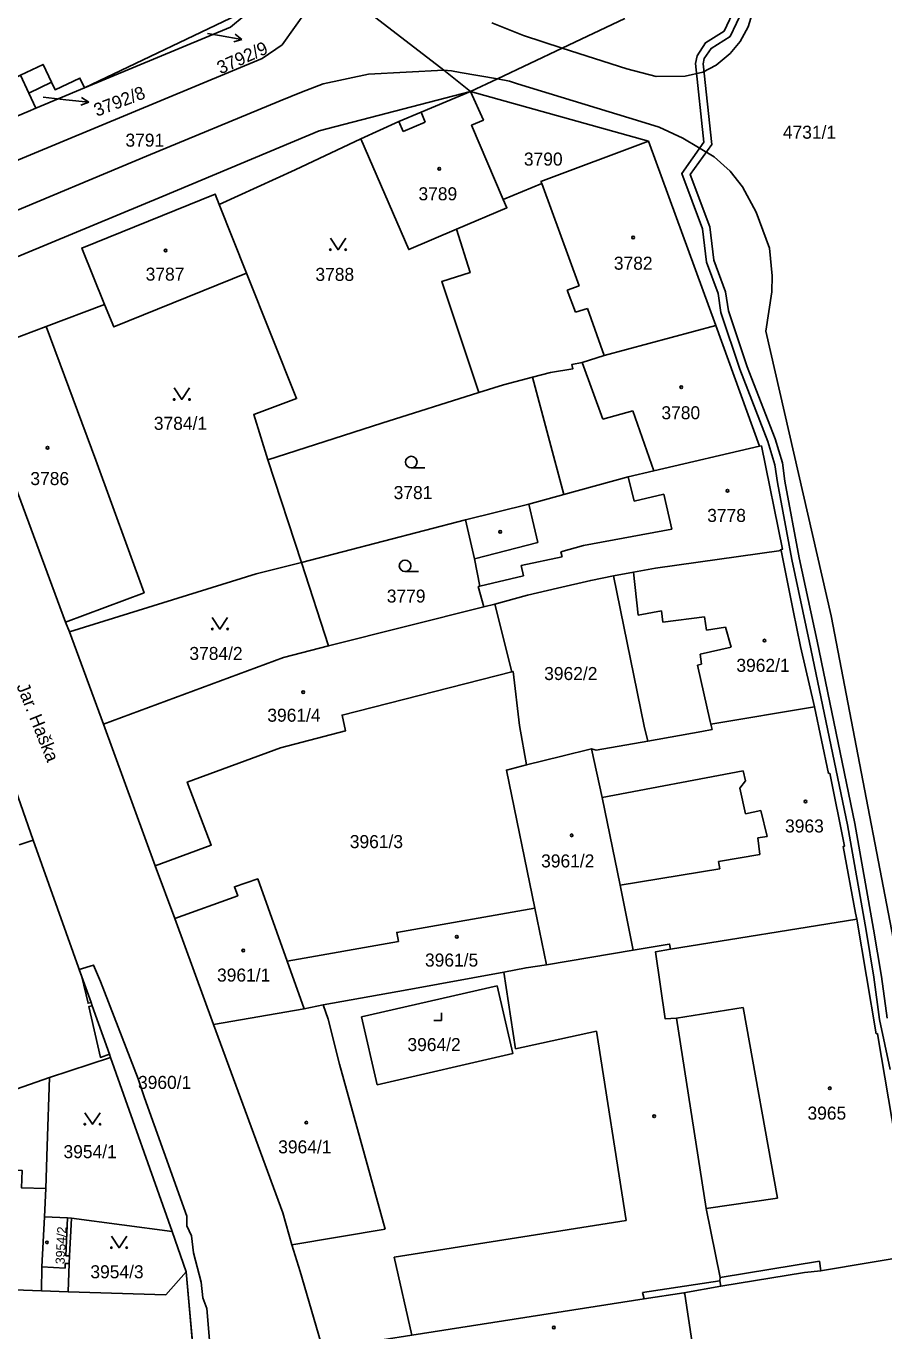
# Model space of a CAD drawing. Extents: x -756746 to -753363, y -1166406 to -1161727.
# Drawn here: x -756021.2 to -755909.2, y -1165633.6 to -1165463.3 of the extents above; entities that cross this region are included whole.
import ezdxf

# ---------------------------------------------------------------- set-up
doc = ezdxf.new("R2010")
doc.units = 0
for name, color, linetype in [('Hranice parcel', 7, 'Continuous'), ('Parcelní čísla', 7, 'Continuous'), ('Pop  PČ popisy', 7, 'Continuous'), ('Vnitřní kresba', 7, 'Continuous'), ('Věcná břemena k části', 7, 'Continuous'), ('Značky budov', 7, 'Continuous'), ('Značky kultur', 7, 'Continuous')]:
    doc.layers.add(name, color=color, linetype=linetype)

msp = doc.modelspace()

# ---------------------------------------------------------------- linework, layer by layer
at = {"layer": 'Hranice parcel'}
for p, q in [((-756019.94, -1165474.04), (-756020.87, -1165472.06)), ((-756019.94, -1165474.04), (-756013.6, -1165471.4)), ((-755939.93, -1165478.35), (-755963.17, -1165471.87)), ((-755931.15, -1165502.4), (-755939.93, -1165478.35)), ((-755992.42, -1165495.57), (-755995.99, -1165486.6)), ((-756010.97, -1165499.66), (-756018.62, -1165502.53)), ((-756018.62, -1165502.53), (-756028.94, -1165506.42)), ((-755925.46, -1165518.16), (-755931.15, -1165502.4)), ((-756016.06, -1165541.13), (-756028.94, -1165506.42)), ((-755955.1, -1165509.15), (-755950.98, -1165524.45)), ((-755989.67, -1165519.93), (-755985.26, -1165533.35)), ((-755963.83, -1165527.78), (-755985.26, -1165533.35)), ((-755985.26, -1165533.35), (-755981.73, -1165544.23)), ((-755961.43, -1165539.13), (-755960.01, -1165538.77)), ((-755960.01, -1165538.77), (-755957.8, -1165547.61)), ((-755981.73, -1165544.23), (-755961.43, -1165539.13)), ((-756015.57, -1165542.37), (-756016.06, -1165541.13)), ((-756011.13, -1165554.46), (-756015.57, -1165542.37)), ((-756004.36, -1165572.94), (-756011.13, -1165554.46)), ((-756022.13, -1165570.17), (-756020.3, -1165569.56)), ((-756001.81, -1165579.81), (-756004.36, -1165572.94)), ((-755954.8, -1165578.46), (-755953.28, -1165585.84)), ((-755996.74, -1165593.66), (-756001.81, -1165579.81)), ((-755937.08, -1165583.79), (-755912.74, -1165579.9)), ((-755953.28, -1165585.84), (-755941.94, -1165583.93)), ((-755984.93, -1165591.61), (-755987.14, -1165585.39)), ((-755996.74, -1165593.66), (-755984.93, -1165591.61)), ((-756010.19, -1165597.93), (-756018.16, -1165600.54)), ((-756010.19, -1165597.93), (-756002.16, -1165620.66)), ((-756018.65, -1165615.07), (-756018.81, -1165618.74)), ((-756015.3, -1165618.92), (-756002.16, -1165620.66)), ((-756002.16, -1165620.66), (-756000.3, -1165625.93)), ((-756000.3, -1165625.93), (-755998.83, -1165642.62)), ((-756019.22, -1165628.41), (-756032.46, -1165627.95)), ((-756015.72, -1165628.52), (-756019.22, -1165628.41)), ((-755935.31, -1165628.65), (-755930.48, -1165627.78))]:
    msp.add_line(p, q, dxfattribs=at)
for points in [[(-756013.6, -1165471.4), (-755991.72, -1165460.93), (-755990.11, -1165456.43), (-755994.86, -1165446.52), (-755994.83, -1165446.33)], [(-756013.6, -1165471.4), (-755994.54, -1165463.47), (-755990.97, -1165460.51), (-755989.51, -1165455.55), (-755991.88, -1165449.84)], [(-755991.88, -1165449.84), (-755984.06, -1165455.67), (-755966.66, -1165469.06), (-755963.17, -1165471.87)], [(-755963.17, -1165471.87), (-755959.68, -1165470.22), (-755951.2, -1165466.2), (-755943.04, -1165462.33)], [(-756020.87, -1165472.06), (-756021.97, -1165469.72), (-756022.96, -1165470.19)], [(-756020.87, -1165472.06), (-756017.91, -1165470.65), (-756017.44, -1165471.64), (-756014.2, -1165470.11), (-756013.6, -1165471.4)], [(-755963.17, -1165471.87), (-755969.63, -1165474.56), (-755972.53, -1165475.77), (-755977.53, -1165478.03)], [(-755958.9, -1165485.95), (-755963.05, -1165476.26), (-755961.5, -1165475.6), (-755963.17, -1165471.87)], [(-756032.55, -1165479.28), (-756020.94, -1165474.45), (-756019.94, -1165474.04)], [(-755977.53, -1165478.03), (-755986.1, -1165482.09), (-755995.99, -1165486.6)], [(-755965.03, -1165489.85), (-755971.26, -1165492.49), (-755977.53, -1165478.03)], [(-755939.93, -1165478.35), (-755953.98, -1165483.61), (-755953.89, -1165483.87), (-755958.9, -1165485.95)], [(-755995.99, -1165486.6), (-755996.52, -1165485.26), (-756013.96, -1165492.3), (-756010.97, -1165499.66)], [(-755958.9, -1165485.95), (-755958.43, -1165487.04), (-755965.03, -1165489.85)], [(-755965.03, -1165489.85), (-755963.24, -1165495.5), (-755966.94, -1165496.66), (-755962.09, -1165511.17)], [(-755992.42, -1165495.57), (-756009.78, -1165502.58), (-756010.97, -1165499.66)], [(-755989.67, -1165519.93), (-755991.49, -1165514), (-755985.91, -1165511.95), (-755992.42, -1165495.57)], [(-756018.62, -1165502.53), (-756012.13, -1165519.97), (-756005.82, -1165537.28), (-756016.06, -1165541.13)], [(-755931.15, -1165502.4), (-755945.74, -1165506.34), (-755948.62, -1165507.22), (-755949.93, -1165507.48), (-755949.8, -1165508.05), (-755952.74, -1165508.53), (-755955.1, -1165509.15)], [(-755955.1, -1165509.15), (-755958.87, -1165510.14), (-755962.09, -1165511.17)], [(-755962.09, -1165511.17), (-755974.76, -1165515.13), (-755989.67, -1165519.93)], [(-755925.46, -1165518.16), (-755939.24, -1165521.36), (-755942.61, -1165522.14), (-755950.98, -1165524.45)], [(-755922.62, -1165531.77), (-755922.72, -1165531.7), (-755922.43, -1165531.59), (-755925.19, -1165518.12), (-755925.46, -1165518.16)], [(-755950.98, -1165524.45), (-755955.57, -1165525.71), (-755963.83, -1165527.78)], [(-755963.83, -1165527.78), (-755962.68, -1165532.85), (-755961.95, -1165536.42), (-755962.17, -1165536.47), (-755961.43, -1165539.13)], [(-755944.5, -1165535.1), (-755941.91, -1165534.62), (-755939.03, -1165534.09), (-755922.62, -1165531.77)], [(-755918.24, -1165552.18), (-755920.07, -1165544.3), (-755921.06, -1165539.6), (-755922.62, -1165531.77)], [(-756015.57, -1165542.37), (-755991.18, -1165534.82), (-755985.26, -1165533.35)], [(-755960.01, -1165538.77), (-755955.73, -1165537.6), (-755951.84, -1165536.69), (-755947.49, -1165535.68), (-755944.5, -1165535.1)], [(-755944.5, -1165535.1), (-755940.49, -1165554.71), (-755940.04, -1165556.64)], [(-756011.13, -1165554.46), (-755987.61, -1165545.74), (-755981.73, -1165544.23)], [(-755957.8, -1165547.61), (-755979.96, -1165553.25), (-755979.53, -1165555.32), (-755988, -1165557.52), (-756000.17, -1165561.99), (-755997.04, -1165570.24), (-756004.36, -1165572.94)], [(-755957.8, -1165547.61), (-755957.62, -1165547.57), (-755956.78, -1165554.6), (-755955.86, -1165559.77)], [(-755940.04, -1165556.64), (-755932.99, -1165555.38), (-755931.64, -1165555.13), (-755931.81, -1165554.43), (-755918.24, -1165552.18)], [(-755912.74, -1165579.9), (-755912.89, -1165579.13), (-755914.5, -1165570.4), (-755914.34, -1165570.37), (-755916.27, -1165560.84), (-755916.42, -1165560.87), (-755918.24, -1165552.18)], [(-755947.39, -1165557.66), (-755946.78, -1165557.85), (-755940.04, -1165556.64)], [(-755947.39, -1165557.66), (-755951.24, -1165558.62), (-755955.86, -1165559.77)], [(-755941.94, -1165583.93), (-755943.65, -1165575.47), (-755945.97, -1165564), (-755947.39, -1165557.66)], [(-755955.86, -1165559.77), (-755958.5, -1165560.43), (-755954.8, -1165578.46)], [(-756020.3, -1165569.56), (-756013.94, -1165587.42), (-756012.74, -1165590.78), (-756012.59, -1165591.21), (-756010.34, -1165597.51), (-756010.19, -1165597.93)], [(-755987.14, -1165585.39), (-755990.98, -1165574.63), (-755994.01, -1165575.66), (-755993.58, -1165576.84), (-756001.81, -1165579.81)], [(-755987.14, -1165585.39), (-755972.61, -1165582.8), (-755972.82, -1165581.63), (-755954.8, -1165578.46)], [(-755905.18, -1165623.73), (-755907.89, -1165608.52), (-755907.73, -1165608.5), (-755909.93, -1165595.37), (-755910.03, -1165594.83), (-755910.19, -1165594.86), (-755912.74, -1165579.9)], [(-755941.94, -1165583.93), (-755937.48, -1165583.2), (-755937.18, -1165583.15), (-755937.08, -1165583.79)], [(-755930.48, -1165627.78), (-755930.61, -1165627.1), (-755930.59, -1165626.65), (-755932.39, -1165617.65), (-755936.27, -1165592.81), (-755937.75, -1165592.92), (-755939.03, -1165584.17), (-755937.08, -1165583.79)], [(-755953.28, -1165585.84), (-755955.93, -1165586.24), (-755958.83, -1165586.83), (-755971.47, -1165589.1), (-755982.44, -1165591.08), (-755984.93, -1165591.61)], [(-755959.7, -1165588.58), (-755957.66, -1165597.43), (-755975.36, -1165601.51), (-755977.4, -1165592.66), (-755959.7, -1165588.58)], [(-755982.49, -1165636.03), (-755985.44, -1165625.87), (-755986.54, -1165622.42), (-755987.71, -1165618.22), (-755996.74, -1165593.66)], [(-756031.7, -1165605.27), (-756031.13, -1165605.07), (-756018.16, -1165600.54)], [(-756018.16, -1165600.54), (-756018.46, -1165609.53), (-756018.65, -1165615.07)], [(-756018.65, -1165615.07), (-756021.84, -1165614.96), (-756021.73, -1165612.72), (-756025.51, -1165612.52), (-756025.56, -1165614.84), (-756032.02, -1165614.63)], [(-756018.81, -1165618.74), (-756019.15, -1165625.29), (-756019.22, -1165628.41)], [(-756018.81, -1165618.74), (-756015.84, -1165618.89), (-756015.3, -1165618.92)], [(-756015.72, -1165628.52), (-756015.6, -1165624.85), (-756015.56, -1165623.84), (-756015.3, -1165618.92)], [(-755930.48, -1165627.78), (-755919.57, -1165626.02), (-755917.43, -1165625.8), (-755917.22, -1165625.77), (-755905.28, -1165623.75), (-755905.18, -1165623.73)], [(-756000.3, -1165625.93), (-756002.98, -1165628.93), (-756015.72, -1165628.52)], [(-755982.49, -1165636.03), (-755970.84, -1165634.21), (-755940.51, -1165629.46), (-755935.31, -1165628.65)], [(-755935.31, -1165628.65), (-755935.2, -1165628.84), (-755934.24, -1165635.19)]]:
    msp.add_lwpolyline(points, dxfattribs=at)
at = {"layer": 'Pop  PČ popisy'}
for p, q in [((-755997.52, -1165464.27), (-755995.98, -1165464.54)), ((-755995.98, -1165464.54), (-755993.03, -1165465.06)), ((-755993.03, -1165465.06), (-755994.1, -1165465.38)), ((-755993.03, -1165465.06), (-755993.92, -1165464.39)), ((-756018.98, -1165472.61), (-756016.03, -1165472.93)), ((-756016.03, -1165472.93), (-756013.05, -1165473.24)), ((-756013.05, -1165473.24), (-756014.09, -1165473.64)), ((-756013.05, -1165473.24), (-756013.99, -1165472.64))]:
    msp.add_line(p, q, dxfattribs=at)
at = {"layer": 'Vnitřní kresba'}
for p, q in [((-755987.78, -1165465.75), (-755984.56, -1165461.24)), ((-755926.24, -1165461.16), (-755926.93, -1165463.43)), ((-755956.28, -1165464.57), (-755960.41, -1165462.89)), ((-755926.93, -1165463.43), (-755927.97, -1165465.33)), ((-755951.2, -1165466.2), (-755956.28, -1165464.57)), ((-755927.97, -1165465.33), (-755929.25, -1165466.9)), ((-755990.4, -1165467.53), (-755987.78, -1165465.75)), ((-755942.75, -1165468.9), (-755951.2, -1165466.2)), ((-755929.25, -1165466.9), (-755931.12, -1165468.44)), ((-755990.4, -1165467.53), (-756032.11, -1165484.9)), ((-755938.92, -1165469.9), (-755942.75, -1165468.9)), ((-755931.12, -1165468.44), (-755932.82, -1165469.33)), ((-755982.41, -1165470.84), (-755976.52, -1165469.58)), ((-755976.52, -1165469.58), (-755966.66, -1165469.06)), ((-755966.66, -1165469.06), (-755965.66, -1165469.17)), ((-755965.66, -1165469.17), (-755964.54, -1165469.36)), ((-755964.54, -1165469.36), (-755959.68, -1165470.22)), ((-755959.68, -1165470.22), (-755958.08, -1165470.5)), ((-755958.08, -1165470.5), (-755957.06, -1165470.84)), ((-755935.15, -1165469.85), (-755938.92, -1165469.9)), ((-755932.82, -1165469.33), (-755935.15, -1165469.85)), ((-755988.06, -1165473.09), (-755985.25, -1165471.95)), ((-755985.25, -1165471.95), (-755982.41, -1165470.84)), ((-755982.97, -1165476.99), (-755963.17, -1165471.87)), ((-755957.06, -1165470.84), (-755940.95, -1165475.77)), ((-756005.5, -1165480.32), (-755988.06, -1165473.09)), ((-755972.53, -1165475.77), (-755971.99, -1165477.07)), ((-755969.09, -1165475.86), (-755969.63, -1165474.56)), ((-755940.95, -1165475.77), (-755938.53, -1165476.52)), ((-756003.32, -1165485.52), (-755982.97, -1165476.99)), ((-755971.99, -1165477.07), (-755969.09, -1165475.86)), ((-755938.53, -1165476.52), (-755935.45, -1165477.96)), ((-755935.45, -1165477.96), (-755931.34, -1165480.4)), ((-756027.26, -1165489.39), (-756005.5, -1165480.32)), ((-755931.34, -1165480.4), (-755929.27, -1165482.27)), ((-755929.27, -1165482.27), (-755927.67, -1165484.32)), ((-755953.89, -1165483.87), (-755948.99, -1165497.21)), ((-755927.67, -1165484.32), (-755925.86, -1165487.61)), ((-756024.18, -1165494.17), (-756003.32, -1165485.52)), ((-755925.86, -1165487.61), (-755924.13, -1165492.31)), ((-755924.13, -1165492.31), (-755923.78, -1165495.94)), ((-755923.78, -1165495.94), (-755923.82, -1165497.99)), ((-755948.99, -1165497.21), (-755950.55, -1165497.78)), ((-755950.55, -1165497.78), (-755949.48, -1165500.68)), ((-755923.82, -1165497.99), (-755924.62, -1165503.14)), ((-755949.48, -1165500.68), (-755947.9, -1165500.19)), ((-755947.9, -1165500.19), (-755945.74, -1165506.34)), ((-755924.62, -1165503.14), (-755916.1, -1165540.32)), ((-755945.89, -1165514.62), (-755948.62, -1165507.22)), ((-755942, -1165513.56), (-755945.89, -1165514.62)), ((-755939.24, -1165521.36), (-755942, -1165513.56)), ((-755941.82, -1165525.34), (-755942.61, -1165522.14)), ((-755941.82, -1165525.34), (-755937.94, -1165524.43)), ((-755937.94, -1165524.43), (-755936.91, -1165529)), ((-755955.57, -1165525.71), (-755954.91, -1165528.52)), ((-755954.4, -1165530.73), (-755954.91, -1165528.52)), ((-755936.91, -1165529), (-755948.42, -1165531.12)), ((-755962.68, -1165532.85), (-755954.4, -1165530.73)), ((-755948.42, -1165531.12), (-755951.38, -1165531.93)), ((-755951.38, -1165531.93), (-755951.23, -1165532.59)), ((-755951.23, -1165532.59), (-755956.57, -1165533.75)), ((-755956.57, -1165533.75), (-755956.28, -1165535.06)), ((-755956.28, -1165535.06), (-755961.95, -1165536.42)), ((-755941.91, -1165534.62), (-755941.28, -1165540.2)), ((-755941.28, -1165540.2), (-755938.25, -1165539.65)), ((-755938.25, -1165539.65), (-755938.05, -1165541.13)), ((-755938.05, -1165541.13), (-755932.64, -1165540.42)), ((-755932.64, -1165540.42), (-755932.37, -1165542.15)), ((-755916.1, -1165540.32), (-755904.83, -1165598.87)), ((-755932.37, -1165542.15), (-755929.89, -1165541.79)), ((-755929.89, -1165541.79), (-755929.16, -1165544.4)), ((-755929.16, -1165544.4), (-755933.19, -1165545.3)), ((-755933.19, -1165545.3), (-755933.03, -1165546.61)), ((-755933.03, -1165546.61), (-755933.55, -1165546.73)), ((-755933.55, -1165546.73), (-755931.89, -1165554.11)), ((-755931.89, -1165554.11), (-755931.81, -1165554.43)), ((-756023.89, -1165559.34), (-756020.3, -1165569.56)), ((-755945.97, -1165564), (-755927.58, -1165560.55)), ((-755927.58, -1165560.55), (-755927.29, -1165561.83)), ((-755927.29, -1165561.83), (-755928.01, -1165562.78)), ((-755928.01, -1165562.78), (-755927.27, -1165566.14)), ((-755927.27, -1165566.14), (-755925.26, -1165565.72)), ((-755925.26, -1165565.72), (-755924.45, -1165569.09)), ((-755924.45, -1165569.09), (-755925.64, -1165569.27)), ((-755925.64, -1165569.27), (-755925.38, -1165571.46)), ((-755925.38, -1165571.46), (-755930.8, -1165572.38)), ((-755930.8, -1165572.38), (-755930.62, -1165573.34)), ((-755930.62, -1165573.34), (-755943.65, -1165575.47)), ((-755957.3, -1165596.82), (-755958.83, -1165586.83)), ((-755981.79, -1165592.96), (-755982.44, -1165591.08)), ((-755936.27, -1165592.81), (-755927.57, -1165591.43)), ((-755927.57, -1165591.43), (-755923.11, -1165616.33)), ((-755980.29, -1165598.82), (-755981.79, -1165592.96)), ((-755946.73, -1165594.51), (-755957.3, -1165596.82)), ((-755942.87, -1165619.24), (-755946.73, -1165594.51)), ((-755974.32, -1165620.36), (-755980.29, -1165598.82)), ((-755923.11, -1165616.33), (-755932.39, -1165617.65)), ((-756016.05, -1165623.82), (-756015.84, -1165618.89)), ((-755986.54, -1165622.42), (-755974.32, -1165620.36)), ((-755973.15, -1165624.03), (-755942.87, -1165619.24)), ((-756015.56, -1165623.84), (-756016.05, -1165623.82)), ((-755970.84, -1165634.21), (-755973.15, -1165624.03)), ((-756019.15, -1165625.29), (-756016.13, -1165625.44)), ((-756016.13, -1165625.44), (-756016.11, -1165624.83)), ((-756016.11, -1165624.83), (-756015.6, -1165624.85)), ((-755930.59, -1165626.65), (-755917.61, -1165624.55)), ((-755917.61, -1165624.55), (-755917.43, -1165625.8)), ((-755940.71, -1165628.61), (-755930.61, -1165627.1)), ((-755940.51, -1165629.46), (-755940.71, -1165628.61))]:
    msp.add_line(p, q, dxfattribs=at)
for points in [[(-756021.97, -1165469.72), (-756019.01, -1165468.32), (-756017.91, -1165470.65)], [(-756013.94, -1165587.42), (-756013.14, -1165590.87), (-756012.74, -1165590.78)], [(-756012.59, -1165591.21), (-756013.04, -1165591.31), (-756011.52, -1165597.93), (-756010.34, -1165597.51)]]:
    msp.add_lwpolyline(points, dxfattribs=at)
at = {"layer": 'Věcná břemena k části'}
for points in [[(-755928.61, -1165460.95), (-755930.04, -1165463.97), (-755932.48, -1165465.5), (-755933.6, -1165467.19), (-755933.8, -1165468.21), (-755932.69, -1165478.49), (-755935.6, -1165482.57), (-755932.9, -1165489.78), (-755932.37, -1165494.12), (-755930.84, -1165498.23), (-755930.48, -1165500.72), (-755928.01, -1165508.12), (-755924.35, -1165517.53), (-755923.43, -1165520.57), (-755923.1, -1165522.89), (-755921.22, -1165532.94), (-755918.9, -1165543.8), (-755913.96, -1165567.6), (-755911.51, -1165581.37), (-755910.51, -1165587.46), (-755909.76, -1165592.99), (-755908.37, -1165599.5)], [(-755917.92, -1165543.6), (-755920.24, -1165532.74), (-755922.12, -1165522.73), (-755922.45, -1165520.35), (-755923.41, -1165517.21), (-755927.07, -1165507.78), (-755929.5, -1165500.48), (-755929.86, -1165497.99), (-755931.39, -1165493.88), (-755931.92, -1165489.54), (-755934.48, -1165482.71), (-755931.65, -1165478.77), (-755932.78, -1165468.25), (-755932.66, -1165467.57), (-755931.76, -1165466.24), (-755929.26, -1165464.67), (-755927.63, -1165461.19)], [(-755908.78, -1165592.81), (-755909.51, -1165587.38), (-755910.53, -1165581.21), (-755912.98, -1165567.4), (-755917.92, -1165543.6)], [(-755996.77, -1165641.08), (-755997.64, -1165630.72), (-755998.16, -1165629.3), (-755998.35, -1165627.26), (-755999.35, -1165623.43), (-755999.61, -1165621.22), (-756000.22, -1165619.93), (-756000.25, -1165618.68), (-756003.25, -1165610.26), (-756005.77, -1165603.2), (-756006.6, -1165600.72), (-756009.22, -1165593.97), (-756011.5, -1165588.03), (-756012.41, -1165585.89), (-756014.28, -1165586.47), (-756013.94, -1165587.42), (-756012.74, -1165590.78), (-756012.59, -1165591.21), (-756010.34, -1165597.51), (-756010.19, -1165597.93), (-756002.16, -1165620.66), (-756000.3, -1165625.93), (-755998.83, -1165642.62)]]:
    msp.add_lwpolyline(points, dxfattribs=at)
at = {"layer": 'Značky budov'}
for centre in [(-755967.26, -1165481.94), (-755941.95, -1165490.92), (-756003, -1165492.62), (-755935.65, -1165510.46), (-756018.42, -1165518.37), (-755929.62, -1165523.97), (-755959.3, -1165529.34), (-755924.79, -1165543.54), (-755985.03, -1165550.26), (-755919.43, -1165564.52), (-755949.97, -1165568.95), (-755964.97, -1165582.19), (-755992.86, -1165583.98), (-755916.26, -1165601.97), (-755984.63, -1165606.45), (-755939.2, -1165605.62), (-756018.5, -1165622.08), (-755952.3, -1165633.2)]:
    msp.add_circle(centre, 0.175, dxfattribs=at)
at = {"layer": 'Značky kultur'}
for p, q in [((-755970.92, -1165520.98), (-755969.17, -1165520.98)), ((-755971.73, -1165534.53), (-755969.98, -1165534.53)), ((-755967.96, -1165593.14), (-755966.96, -1165593.14)), ((-755966.96, -1165593.14), (-755966.96, -1165592.14))]:
    msp.add_line(p, q, dxfattribs=at)
for points in [[(-755981.48, -1165491.01), (-755980.48, -1165492.51), (-755979.48, -1165491.01)], [(-756001.89, -1165510.56), (-756000.89, -1165512.06), (-755999.89, -1165510.56)], [(-755996.91, -1165540.53), (-755995.91, -1165542.03), (-755994.91, -1165540.53)], [(-756013.56, -1165605.16), (-756012.56, -1165606.66), (-756011.56, -1165605.16)], [(-756010.08, -1165621.28), (-756009.08, -1165622.78), (-756008.08, -1165621.28)]]:
    msp.add_lwpolyline(points, dxfattribs=at)
for centre, radius in [((-755981.48, -1165492.51), 0.1), ((-755979.48, -1165492.51), 0.1), ((-756001.89, -1165512.06), 0.1), ((-755999.89, -1165512.06), 0.1), ((-755970.92, -1165520.23), 0.75), ((-755971.73, -1165533.78), 0.75), ((-755996.91, -1165542.03), 0.1), ((-755994.91, -1165542.03), 0.1), ((-756013.56, -1165606.66), 0.1), ((-756011.56, -1165606.66), 0.1), ((-756010.08, -1165622.78), 0.1), ((-756008.08, -1165622.78), 0.1)]:
    msp.add_circle(centre, radius, dxfattribs=at)

# ---------------------------------------------------------------- texts
at = {"layer": 'Parcelní čísla'}
for s, height, rotation, p in [('3792/9', 1.7, 24, (-755995.83, -1165469.64)), ('3792/8', 1.7, 21, (-756011.99, -1165475.17)), ('3954/2', 1.2, 87, (-756016.2, -1165624.96))]:
    msp.add_text(s, height=height, rotation=rotation, dxfattribs=at).set_placement(p)
for s, p in [('3791', (-756008.25, -1165479.06)), ('4731/1', (-755922.39, -1165478.02)), ('3790', (-755956.21, -1165481.53)), ('3789', (-755969.98, -1165486.06)), ('3782', (-755944.46, -1165495.12)), ('3787', (-756005.61, -1165496.55)), ('3788', (-755983.44, -1165496.58)), ('3780', (-755938.25, -1165514.64)), ('3784/1', (-756004.54, -1165516.02)), ('3786', (-756020.67, -1165523.23)), ('3781', (-755973.22, -1165525.06)), ('3778', (-755932.27, -1165528.04)), ('3779', (-755974.12, -1165538.57)), ('3784/2', (-755999.9, -1165546.06)), ('3962/2', (-755953.56, -1165548.68)), ('3962/1', (-755928.46, -1165547.61)), ('3961/4', (-755989.72, -1165554.12)), ('3963', (-755922.1, -1165568.58)), ('3961/3', (-755978.95, -1165570.62)), ('3961/2', (-755953.96, -1165573.14)), ('3961/5', (-755969.13, -1165586.08)), ('3961/1', (-755996.29, -1165588.04)), ('3964/2', (-755971.42, -1165597.11)), ('3960/1', (-756006.61, -1165602.05)), ('3965', (-755919.17, -1165606.06)), ('3964/1', (-755988.3, -1165610.46)), ('3954/1', (-756016.34, -1165611.09)), ('3954/3', (-756012.83, -1165626.77))]:
    msp.add_text(s, height=1.7, dxfattribs=at).set_placement(p)
at = {"layer": 'Pop  PČ popisy'}
msp.add_text('Jar. Haška', height=1.7, rotation=292, dxfattribs=at).set_placement((-756022.51, -1165549.46))

doc.saveas('drawing.dxf')
